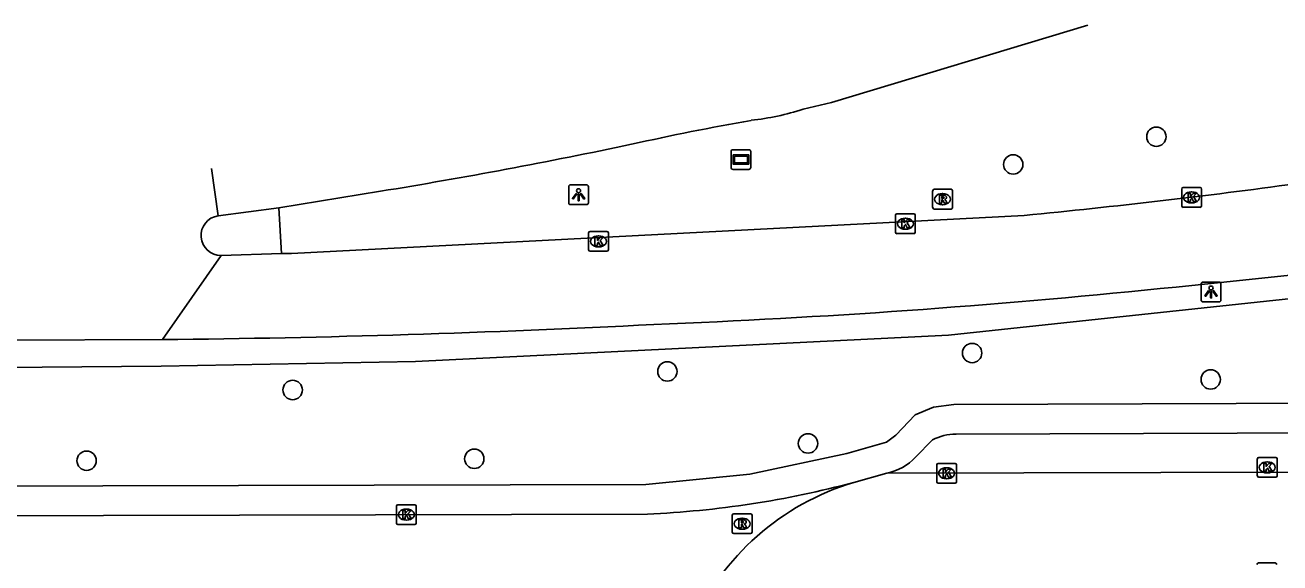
# Model space of a CAD drawing. Extents: x 160732 to 162105, y 387428 to 388479.
# Drawn here: x 161657.2 to 161720.6, y 388330 to 388357.1 of the extents above; entities that cross this region are included whole.
import ezdxf

# ---------------------------------------------------------------- set-up
doc = ezdxf.new("R2010")
doc.units = 0
for name, color, linetype in [('IMGEO_Berm_groen', 7, 'Continuous'), ('IMGEO_Boom', 7, 'Continuous'), ('IMGEO_Fietspad_open', 7, 'Continuous'), ('IMGEO_Kolk', 7, 'Continuous'), ('IMGEO_Lichtpunt', 7, 'Continuous'), ('IMGEO_Parkeervlak_open', 7, 'Continuous'), ('IMGEO_Reclamebord', 7, 'Continuous'), ('IMGEO_Rijbaan_lokaal_open', 7, 'Continuous'), ('IMGEO_Rijbaan_regionaal_gesloten', 7, 'Continuous'), ('IMGEO_Rioolput', 7, 'Continuous'), ('IMGEO_Verkeerseiland_open', 7, 'Continuous')]:
    doc.layers.add(name, color=color, linetype=linetype)

msp = doc.modelspace()

# ---------------------------------------------------------------- linework, layer by layer
at = {"layer": 'IMGEO_Berm_groen'}
for points in [[(161640.506, 388339.773), (161649.987, 388339.79), (161664.045, 388339.9), (161676.885, 388340.145), (161703.818, 388341.467), (161729.169, 388344.18)], [(161737.367, 388338.091), (161704.085, 388337.976), (161703.058, 388337.831), (161702.135, 388337.44), (161701.144, 388336.422), (161700.679, 388336.062), (161698.67, 388335.489), (161693.78, 388334.458), (161688.518, 388333.932), (161640.499, 388333.816)]]:
    msp.add_lwpolyline(points, dxfattribs=at)
at = {"layer": 'IMGEO_Boom'}
for centre in [(161714.31, 388351.498), (161707.08, 388350.096), (161705.005, 388340.571), (161689.609, 388339.639), (161670.683, 388338.703), (161717.055, 388339.236), (161696.714, 388336.004), (161660.273, 388335.131), (161679.858, 388335.228)]:
    msp.add_circle(centre, 0.489, dxfattribs=at)
at = {"layer": 'IMGEO_Fietspad_open'}
msp.add_lwpolyline([(161563.339, 388332.131), (161640.503, 388332.316), (161688.6, 388332.432)], dxfattribs=at)
msp.add_arc((161686.42, 388381.44), 49.056, 272.54694, 284.9, dxfattribs=at)
at = {"layer": 'IMGEO_Kolk'}
for p, q in [((161715.589, 388348.005), (161715.589, 388348.857)), ((161715.664, 388348.931), (161716.516, 388348.931)), ((161716.077, 388348.711), (161716.102, 388348.711)), ((161716.59, 388348.857), (161716.59, 388348.005)), ((161716.1, 388348.151), (161716.075, 388348.151)), ((161701.134, 388346.675), (161701.134, 388347.527)), ((161701.209, 388347.601), (161702.061, 388347.601)), ((161702.135, 388347.527), (161702.135, 388346.675)), ((161716.516, 388347.931), (161715.664, 388347.931)), ((161701.645, 388346.821), (161701.62, 388346.821)), ((161701.622, 388347.381), (161701.647, 388347.381)), ((161685.63, 388345.785), (161685.63, 388346.637)), ((161685.705, 388346.711), (161686.557, 388346.711)), ((161686.118, 388346.491), (161686.143, 388346.491)), ((161686.631, 388346.637), (161686.631, 388345.785)), ((161702.061, 388346.601), (161701.209, 388346.601)), ((161686.557, 388345.711), (161685.705, 388345.711)), ((161686.141, 388345.931), (161686.116, 388345.931)), ((161703.216, 388334.071), (161703.216, 388334.923)), ((161703.291, 388334.997), (161704.143, 388334.997)), ((161703.704, 388334.777), (161703.729, 388334.777)), ((161704.217, 388334.923), (161704.217, 388334.071)), ((161719.411, 388334.368), (161719.411, 388335.22)), ((161719.486, 388335.294), (161720.338, 388335.294)), ((161719.899, 388335.074), (161719.924, 388335.074)), ((161720.412, 388335.22), (161720.412, 388334.368)), ((161703.727, 388334.217), (161703.702, 388334.217)), ((161720.338, 388334.294), (161719.486, 388334.294)), ((161719.922, 388334.514), (161719.897, 388334.514)), ((161704.143, 388333.997), (161703.291, 388333.997)), ((161675.924, 388331.983), (161675.924, 388332.835)), ((161675.999, 388332.909), (161676.851, 388332.909)), ((161676.925, 388332.835), (161676.925, 388331.983)), ((161676.412, 388332.689), (161676.437, 388332.689)), ((161676.851, 388331.909), (161675.999, 388331.909)), ((161676.435, 388332.129), (161676.41, 388332.129)), ((161719.466, 388329.967), (161720.318, 388329.967))]:
    msp.add_line(p, q, dxfattribs=at)
for points in [[(161715.589, 388348.005), (161715.589, 388348.857)], [(161715.664, 388348.931), (161716.516, 388348.931)], [(161716.59, 388348.857), (161716.59, 388348.005)], [(161715.91, 388348.631), (161716.033, 388348.631), (161716.033, 388348.48), (161716.163, 388348.631), (161716.327, 388348.631), (161716.181, 388348.48), (161716.334, 388348.231), (161716.182, 388348.231), (161716.097, 388348.395), (161716.033, 388348.328), (161716.033, 388348.231), (161715.91, 388348.231), (161715.91, 388348.631)], [(161701.134, 388346.675), (161701.134, 388347.527)], [(161701.209, 388347.601), (161702.061, 388347.601)], [(161702.135, 388347.527), (161702.135, 388346.675)], [(161716.516, 388347.931), (161715.664, 388347.931)], [(161701.455, 388347.301), (161701.578, 388347.301), (161701.578, 388347.15), (161701.708, 388347.301), (161701.872, 388347.301), (161701.726, 388347.15), (161701.879, 388346.901), (161701.727, 388346.901), (161701.642, 388347.065), (161701.578, 388346.998), (161701.578, 388346.901), (161701.455, 388346.901), (161701.455, 388347.301)], [(161685.63, 388345.785), (161685.63, 388346.637)], [(161685.705, 388346.711), (161686.557, 388346.711)], [(161685.951, 388346.411), (161686.074, 388346.411), (161686.074, 388346.26), (161686.204, 388346.411), (161686.368, 388346.411), (161686.222, 388346.26), (161686.375, 388346.011), (161686.223, 388346.011), (161686.138, 388346.175), (161686.074, 388346.108), (161686.074, 388346.011), (161685.951, 388346.011), (161685.951, 388346.411)], [(161686.631, 388346.637), (161686.631, 388345.785)], [(161702.061, 388346.601), (161701.209, 388346.601)], [(161686.557, 388345.711), (161685.705, 388345.711)], [(161703.216, 388334.071), (161703.216, 388334.923)], [(161703.291, 388334.997), (161704.143, 388334.997)], [(161704.217, 388334.923), (161704.217, 388334.071)], [(161719.411, 388334.368), (161719.411, 388335.22)], [(161719.486, 388335.294), (161720.338, 388335.294)], [(161719.732, 388334.994), (161719.855, 388334.994), (161719.855, 388334.843), (161719.985, 388334.994), (161720.149, 388334.994), (161720.003, 388334.843), (161720.156, 388334.594), (161720.004, 388334.594), (161719.919, 388334.758), (161719.855, 388334.691), (161719.855, 388334.594), (161719.732, 388334.594), (161719.732, 388334.994)], [(161720.412, 388335.22), (161720.412, 388334.368)], [(161703.537, 388334.697), (161703.66, 388334.697), (161703.66, 388334.546), (161703.79, 388334.697), (161703.954, 388334.697), (161703.808, 388334.546), (161703.961, 388334.297), (161703.809, 388334.297), (161703.724, 388334.461), (161703.66, 388334.394), (161703.66, 388334.297), (161703.537, 388334.297), (161703.537, 388334.697)], [(161720.338, 388334.294), (161719.486, 388334.294)], [(161704.143, 388333.997), (161703.291, 388333.997)], [(161675.924, 388331.983), (161675.924, 388332.835)], [(161675.999, 388332.909), (161676.851, 388332.909)], [(161676.925, 388332.835), (161676.925, 388331.983)], [(161676.245, 388332.609), (161676.368, 388332.609), (161676.368, 388332.458), (161676.498, 388332.609), (161676.662, 388332.609), (161676.516, 388332.458), (161676.669, 388332.209), (161676.517, 388332.209), (161676.432, 388332.373), (161676.368, 388332.306), (161676.368, 388332.209), (161676.245, 388332.209), (161676.245, 388332.609)], [(161676.851, 388331.909), (161675.999, 388331.909)], [(161719.466, 388329.967), (161720.318, 388329.967)]]:
    msp.add_lwpolyline(points, dxfattribs=at)
for centre, start, end in [((161715.666, 388348.855), 91.55205, 178.44795), ((161715.666, 388348.855), 91.55205, 178.44795), ((161716.514, 388348.855), 1.55205, 88.44795), ((161716.514, 388348.855), 1.55205, 88.44795), ((161701.211, 388347.525), 91.55205, 178.44795), ((161701.211, 388347.525), 91.55205, 178.44795), ((161702.059, 388347.525), 1.55205, 88.44795), ((161702.059, 388347.525), 1.55205, 88.44795), ((161715.666, 388348.007), 181.55205, 268.44795), ((161715.666, 388348.007), 181.55205, 268.44795), ((161716.514, 388348.007), 271.55205, 358.44795), ((161716.514, 388348.007), 271.55205, 358.44795), ((161685.707, 388346.635), 91.55205, 178.44795), ((161685.707, 388346.635), 91.55205, 178.44795), ((161686.555, 388346.635), 1.55205, 88.44795), ((161686.555, 388346.635), 1.55205, 88.44795), ((161701.211, 388346.677), 181.55205, 268.44795), ((161701.211, 388346.677), 181.55205, 268.44795), ((161702.059, 388346.677), 271.55205, 358.44795), ((161702.059, 388346.677), 271.55205, 358.44795), ((161685.707, 388345.787), 181.55205, 268.44795), ((161685.707, 388345.787), 181.55205, 268.44795), ((161686.555, 388345.787), 271.55205, 358.44795), ((161686.555, 388345.787), 271.55205, 358.44795), ((161703.293, 388334.921), 91.55205, 178.44795), ((161703.293, 388334.921), 91.55205, 178.44795), ((161704.141, 388334.921), 1.55205, 88.44795), ((161704.141, 388334.921), 1.55205, 88.44795), ((161719.488, 388335.218), 91.55205, 178.44795), ((161719.488, 388335.218), 91.55205, 178.44795), ((161720.336, 388335.218), 1.55205, 88.44795), ((161720.336, 388335.218), 1.55205, 88.44795), ((161719.488, 388334.37), 181.55205, 268.44795), ((161719.488, 388334.37), 181.55205, 268.44795), ((161720.336, 388334.37), 271.55205, 358.44795), ((161720.336, 388334.37), 271.55205, 358.44795), ((161703.293, 388334.073), 181.55205, 268.44795), ((161703.293, 388334.073), 181.55205, 268.44795), ((161704.141, 388334.073), 271.55205, 358.44795), ((161704.141, 388334.073), 271.55205, 358.44795), ((161676.001, 388332.833), 91.55205, 178.44795), ((161676.001, 388332.833), 91.55205, 178.44795), ((161676.849, 388332.833), 1.55205, 88.44795), ((161676.849, 388332.833), 1.55205, 88.44795), ((161676.001, 388331.985), 181.55205, 268.44795), ((161676.001, 388331.985), 181.55205, 268.44795), ((161676.849, 388331.985), 271.55205, 358.44795), ((161676.849, 388331.985), 271.55205, 358.44795), ((161719.468, 388329.891), 91.55205, 178.44795), ((161719.468, 388329.891), 91.55205, 178.44795), ((161720.316, 388329.891), 1.55205, 88.44795), ((161720.316, 388329.891), 1.55205, 88.44795)]:
    msp.add_arc(centre, 0.0765, start, end, dxfattribs=at)
for centre, major_axis, ratio, start_param, end_param in [((161716.076, 388348.431), (-0.387, 0.002), 0.722429, 4.712389, 7.853982), ((161716.101, 388348.431), (-0.39, 0.002), 0.717154, 1.570796, 4.712389), ((161701.621, 388347.101), (-0.387, 0.002), 0.722429, 4.712389, 7.853982), ((161701.646, 388347.101), (-0.39, 0.002), 0.717154, 1.570796, 4.712389), ((161686.117, 388346.211), (-0.387, 0.002), 0.722429, 4.712389, 7.853982), ((161686.142, 388346.211), (-0.39, 0.002), 0.717154, 1.570796, 4.712389), ((161703.703, 388334.497), (-0.387, 0.002), 0.722429, 4.712389, 7.853982), ((161703.728, 388334.497), (-0.39, 0.002), 0.717154, 1.570796, 4.712389), ((161719.898, 388334.794), (-0.387, 0.002), 0.722429, 4.712389, 7.853982), ((161719.923, 388334.794), (-0.39, 0.002), 0.717154, 1.570796, 4.712389), ((161676.411, 388332.409), (-0.387, 0.002), 0.722429, 4.712389, 7.853982), ((161676.436, 388332.409), (-0.39, 0.002), 0.717154, 1.570796, 4.712389)]:
    msp.add_ellipse(centre, major_axis=major_axis, ratio=ratio, start_param=start_param, end_param=end_param, dxfattribs=at)
at = {"layer": 'IMGEO_Lichtpunt'}
for p, q in [((161684.626, 388348.973), (161684.626, 388348.166)), ((161684.626, 388348.973), (161684.626, 388348.166)), ((161685.528, 388349.068), (161684.72, 388349.068)), ((161685.528, 388349.068), (161684.72, 388349.068)), ((161685.622, 388348.166), (161685.622, 388348.973)), ((161685.622, 388348.166), (161685.622, 388348.973)), ((161684.72, 388348.072), (161685.528, 388348.072)), ((161684.72, 388348.072), (161685.528, 388348.072)), ((161716.574, 388344.058), (161716.574, 388343.251)), ((161716.574, 388344.058), (161716.574, 388343.251)), ((161717.476, 388344.153), (161716.668, 388344.153)), ((161717.476, 388344.153), (161716.668, 388344.153)), ((161717.57, 388343.251), (161717.57, 388344.058)), ((161717.57, 388343.251), (161717.57, 388344.058)), ((161716.668, 388343.157), (161717.476, 388343.157)), ((161716.668, 388343.157), (161717.476, 388343.157))]:
    msp.add_line(p, q, dxfattribs=at)
for points in [[(161685, 388348.637), (161685.039, 388348.609), (161684.851, 388348.347), (161684.813, 388348.374), (161685, 388348.637)], [(161685.102, 388348.589), (161685.149, 388348.589), (161685.149, 388348.267), (161685.102, 388348.267), (161685.102, 388348.589)], [(161685.212, 388348.609), (161685.25, 388348.636), (161685.437, 388348.374), (161685.398, 388348.346), (161685.212, 388348.609)], [(161716.948, 388343.722), (161716.987, 388343.694), (161716.799, 388343.432), (161716.761, 388343.459), (161716.948, 388343.722)], [(161717.05, 388343.674), (161717.097, 388343.674), (161717.097, 388343.352), (161717.05, 388343.352), (161717.05, 388343.674)], [(161717.16, 388343.694), (161717.198, 388343.721), (161717.385, 388343.459), (161717.346, 388343.431), (161717.16, 388343.694)]]:
    msp.add_lwpolyline(points, dxfattribs=at)
for centre in [(161685.125, 388348.771), (161717.073, 388343.856)]:
    msp.add_circle(centre, 0.0994, dxfattribs=at)
for centre, start, end in [((161684.72, 388348.973), 90, 180), ((161684.72, 388348.973), 90, 180), ((161685.528, 388348.973), 0, 90), ((161685.528, 388348.973), 0, 90), ((161684.72, 388348.166), 180, 270), ((161684.72, 388348.166), 180, 270), ((161685.528, 388348.166), 270, 0), ((161685.528, 388348.166), 270, 360), ((161716.668, 388344.058), 90, 180), ((161716.668, 388344.058), 90, 180), ((161717.476, 388344.058), 0, 90), ((161717.476, 388344.058), 0, 90), ((161716.668, 388343.251), 180, 270), ((161716.668, 388343.251), 180, 270), ((161717.476, 388343.251), 270, 0), ((161717.476, 388343.251), 270, 360)]:
    msp.add_arc(centre, 0.0946, start, end, dxfattribs=at)
at = {"layer": 'IMGEO_Parkeervlak_open'}
for points in [[(161702.999, 388336.177), (161702.147, 388335.302)], [(161737.327, 388336.591), (161704.191, 388336.476)]]:
    msp.add_lwpolyline(points, dxfattribs=at)
for centre, radius, start, end in [((161704.161, 388334.07), 2.406, 89.28349, 118.87945), ((161700.195, 388337.142), 2.683, 280.81095, 316.69218)]:
    msp.add_arc(centre, radius, start, end, dxfattribs=at)
at = {"layer": 'IMGEO_Reclamebord'}
for p, q in [((161692.828, 388349.944), (161692.828, 388350.744)), ((161692.828, 388350.744), (161692.828, 388349.944)), ((161692.928, 388350.844), (161693.718, 388350.844)), ((161693.718, 388350.844), (161692.928, 388350.844)), ((161693.818, 388350.744), (161693.818, 388349.944)), ((161693.818, 388349.944), (161693.818, 388350.744)), ((161693.718, 388349.844), (161692.928, 388349.844)), ((161692.928, 388349.844), (161693.718, 388349.844))]:
    msp.add_line(p, q, dxfattribs=at)
for points in [[(161692.929, 388350.576), (161693.717, 388350.576), (161693.717, 388350.112), (161692.929, 388350.112), (161692.929, 388350.576)], [(161692.994, 388350.511), (161692.994, 388350.177), (161693.652, 388350.177), (161693.652, 388350.511), (161692.994, 388350.511)]]:
    msp.add_lwpolyline(points, dxfattribs=at)
for centre, start, end in [((161692.928, 388350.744), 90, 180), ((161692.928, 388350.744), 90, 180), ((161693.718, 388350.744), 0, 90), ((161693.718, 388350.744), 360, 90), ((161692.928, 388349.944), 180, 270), ((161692.928, 388349.944), 180, 270), ((161693.718, 388349.944), 270, 0), ((161693.718, 388349.944), 270, 0)]:
    msp.add_arc(centre, 0.1, start, end, dxfattribs=at)
at = {"layer": 'IMGEO_Rijbaan_lokaal_open'}
for points in [[(161700.698, 388334.507), (161699.034, 388334.033)], [(161739.563, 388334.698), (161735.313, 388334.585), (161700.698, 388334.507)]]:
    msp.add_lwpolyline(points, dxfattribs=at)
msp.add_arc((161702.749, 388321.571), 13.004, 106.59928, 156.2846, dxfattribs=at)
at = {"layer": 'IMGEO_Rijbaan_regionaal_gesloten'}
for points in [[(161696.473, 388352.888), (161697.904, 388353.221), (161710.851, 388357.138)], [(161666.576, 388349.892), (161666.916, 388347.504)], [(161669.979, 388347.9), (161675.112, 388348.742)], [(161666.916, 388347.504), (161669.979, 388347.9)], [(161670.118, 388345.594), (161670.623, 388345.599), (161689.129, 388346.561), (161707.635, 388347.524)], [(161670.118, 388345.594), (161667.071, 388345.501)], [(161664.102, 388341.252), (161667.071, 388345.501)], [(161360.969, 388340.517), (161380.012, 388340.564), (161487.581, 388340.828), (161504.085, 388340.81), (161549.597, 388341.023), (161566.129, 388340.965), (161612.645, 388341.048), (161640.503, 388341.159), (161664.102, 388341.252)]]:
    msp.add_lwpolyline(points, dxfattribs=at)
for centre, radius, start, end in [((161692.375, 388365.623), 13.378, 276.31292, 287.83786), ((161718.349, 388213.881), 140.596, 100.03659, 102.54679), ((161631.149, 388618.489), 273.306, 279.25653, 281.96425), ((161674.361, 388692.524), 346.601, 275.50895, 277.79399), ((161667.059, 388346.508), 1.007, 98.1455, 270.7044), ((161687.053, 388641.419), 298.853, 275.27071, 280.20911), ((161672.922, 388748.739), 407.04, 272.25316, 275.86364), ((161658.469, 388929.461), 588.236, 270.548702, 272.967849)]:
    msp.add_arc(centre, radius, start, end, dxfattribs=at)
at = {"layer": 'IMGEO_Rioolput'}
for p, q in [((161703.011, 388347.919), (161703.011, 388348.771)), ((161703.086, 388348.845), (161703.938, 388348.845)), ((161704.012, 388348.771), (161704.012, 388347.919)), ((161703.522, 388348.065), (161703.497, 388348.065)), ((161703.499, 388348.625), (161703.524, 388348.625)), ((161703.938, 388347.845), (161703.086, 388347.845)), ((161692.889, 388331.52), (161692.889, 388332.372)), ((161692.964, 388332.446), (161693.816, 388332.446)), ((161693.377, 388332.226), (161693.402, 388332.226)), ((161693.89, 388332.372), (161693.89, 388331.52)), ((161693.4, 388331.666), (161693.375, 388331.666)), ((161693.816, 388331.446), (161692.964, 388331.446))]:
    msp.add_line(p, q, dxfattribs=at)
for points in [[(161703.011, 388347.919), (161703.011, 388348.771)], [(161703.086, 388348.845), (161703.938, 388348.845)], [(161704.012, 388348.771), (161704.012, 388347.919)], [(161703.6, 388348.543), (161703.348, 388348.545), (161703.348, 388348.145)], [(161703.348, 388348.145), (161703.472, 388348.145), (161703.472, 388348.307), (161703.483, 388348.307)], [(161703.526, 388348.464), (161703.472, 388348.464), (161703.472, 388348.383)], [(161703.472, 388348.383), (161703.524, 388348.383)], [(161703.53, 388348.278), (161703.601, 388348.145), (161703.741, 388348.145), (161703.676, 388348.271)], [(161703.938, 388347.845), (161703.086, 388347.845)], [(161692.889, 388331.52), (161692.889, 388332.372)], [(161692.964, 388332.446), (161693.816, 388332.446)], [(161693.89, 388332.372), (161693.89, 388331.52)], [(161693.478, 388332.144), (161693.226, 388332.146), (161693.226, 388331.746)], [(161693.226, 388331.746), (161693.35, 388331.746), (161693.35, 388331.908), (161693.361, 388331.908)], [(161693.404, 388332.065), (161693.35, 388332.065), (161693.35, 388331.984)], [(161693.35, 388331.984), (161693.402, 388331.984)], [(161693.408, 388331.879), (161693.479, 388331.746), (161693.619, 388331.746), (161693.554, 388331.872)], [(161693.816, 388331.446), (161692.964, 388331.446)]]:
    msp.add_lwpolyline(points, dxfattribs=at)
for centre, radius, start, end in [((161703.088, 388348.769), 0.0765, 91.55205, 178.44795), ((161703.088, 388348.769), 0.0765, 91.55205, 178.44795), ((161703.936, 388348.769), 0.0765, 1.55205, 88.44795), ((161703.936, 388348.769), 0.0765, 1.55205, 88.44795), ((161703.482, 388348.254), 0.0533, 26.02933, 88.69889), ((161703.508, 388348.572), 0.19, 274.7715, 282.96867), ((161703.532, 388348.368), 0.0964, 77.00612, 93.18647), ((161703.546, 388348.425), 0.0378, 276.66336, 79.67722), ((161703.599, 388348.433), 0.109, 350.36119, 89.41601), ((161703.597, 388348.433), 0.112, 277.58423, 350.98172), ((161703.581, 388348.218), 0.108, 29.51342, 73.79051), ((161703.088, 388347.921), 0.0765, 181.55205, 268.44795), ((161703.088, 388347.921), 0.0765, 181.55205, 268.44795), ((161703.936, 388347.921), 0.0765, 271.55205, 358.44795), ((161703.936, 388347.921), 0.0765, 271.55205, 358.44795), ((161692.966, 388332.37), 0.0765, 91.55205, 178.44795), ((161692.966, 388332.37), 0.0765, 91.55205, 178.44795), ((161693.814, 388332.37), 0.0765, 1.55205, 88.44795), ((161693.814, 388332.37), 0.0765, 1.55205, 88.44795), ((161693.36, 388331.855), 0.0533, 26.02933, 88.69889), ((161693.386, 388332.173), 0.19, 274.7715, 282.96867), ((161693.41, 388331.969), 0.0964, 77.00612, 93.18647), ((161693.424, 388332.026), 0.0378, 276.66336, 79.67722), ((161693.477, 388332.034), 0.109, 350.36119, 89.41601), ((161693.475, 388332.034), 0.112, 277.58423, 350.98172), ((161693.459, 388331.819), 0.108, 29.51342, 73.79051), ((161692.966, 388331.522), 0.0765, 181.55205, 268.44795), ((161692.966, 388331.522), 0.0765, 181.55205, 268.44795), ((161693.814, 388331.522), 0.0765, 271.55205, 358.44795), ((161693.814, 388331.522), 0.0765, 271.55205, 358.44795)]:
    msp.add_arc(centre, radius, start, end, dxfattribs=at)
for centre, major_axis, ratio, start_param, end_param in [((161703.498, 388348.345), (-0.387, 0.002), 0.722429, 4.712389, 7.853982), ((161703.523, 388348.345), (-0.39, 0.002), 0.717154, 1.570796, 4.712389), ((161693.376, 388331.946), (-0.387, 0.002), 0.722429, 4.712389, 7.853982), ((161693.401, 388331.946), (-0.39, 0.002), 0.717154, 1.570796, 4.712389)]:
    msp.add_ellipse(centre, major_axis=major_axis, ratio=ratio, start_param=start_param, end_param=end_param, dxfattribs=at)
at = {"layer": 'IMGEO_Verkeerseiland_open'}
msp.add_lwpolyline([(161669.979, 388347.9), (161670.118, 388345.594)], dxfattribs=at)

doc.saveas('drawing.dxf')
